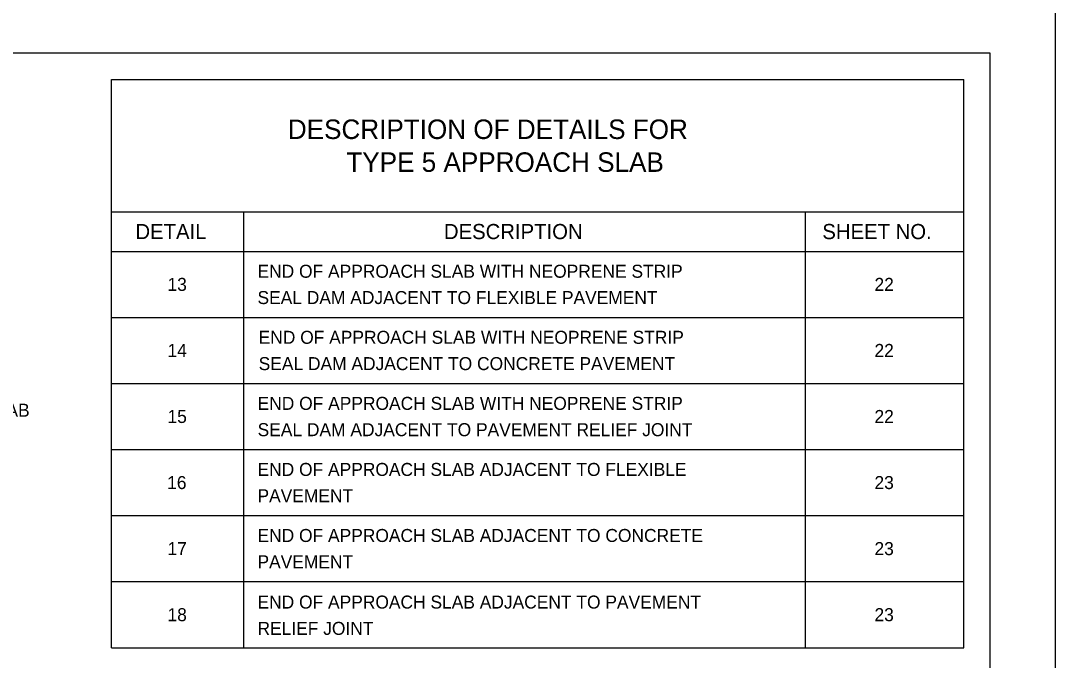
# Model space of a CAD drawing. Extents: x 636530 to 644067, y 294168 to 299122.
# Drawn here: x 640450.1 to 640688.8, y 294607.4 to 294755 of the extents above; entities that cross this region are included whole.
import ezdxf

# ---------------------------------------------------------------- set-up
doc = ezdxf.new("R2010")
doc.units = 0
doc.layers.add('1', color=7, linetype='Continuous')
doc.layers.add('PLT-BNDY', color=7, linetype='Continuous')

msp = doc.modelspace()

# ---------------------------------------------------------------- linework, layer by layer
at = {"layer": '1'}
for p, q in [((640673.78, 294747.48), (639887.78, 294747.48)), ((640673.78, 294183.48), (640673.78, 294747.48)), ((640471.09, 294741.38), (640667.69, 294741.38)), ((640471.09, 294610.32), (640471.09, 294741.38)), ((640667.69, 294610.32), (640667.69, 294741.38)), ((640471.09, 294710.9), (640667.69, 294710.9)), ((640501.57, 294610.32), (640501.57, 294710.9)), ((640631.11, 294710.9), (640631.11, 294610.32)), ((640471.09, 294701.76), (640667.69, 294701.76)), ((640471.09, 294686.52), (640667.69, 294686.52)), ((640471.09, 294671.28), (640667.69, 294671.28)), ((640471.09, 294656.04), (640667.69, 294656.04)), ((640471.09, 294640.8), (640667.69, 294640.8)), ((640471.09, 294625.56), (640667.69, 294625.56)), ((640471.09, 294610.32), (640667.69, 294610.32))]:
    msp.add_line(p, q, dxfattribs=at)
at = {"layer": 'PLT-BNDY'}
msp.add_lwpolyline([(639847.78, 294762.48), (640688.78, 294762.48), (640688.78, 294168.48), (639847.78, 294168.48)], close=True, dxfattribs=at)

# ---------------------------------------------------------------- texts
at = {"layer": '1'}
for s, height, p in [('DESCRIPTION OF DETAILS FOR', 4.5, (640511.74, 294727.68)), ('TYPE 5 APPROACH SLAB', 4.5, (640525.24, 294720.1)), ('DETAIL', 3.5, (640476.59, 294704.58)), ('DESCRIPTION', 3.5, (640547.75, 294704.58)), ('SHEET NO.', 3.5, (640635.04, 294704.58)), ('END OF APPROACH SLAB WITH NEOPRENE STRIP', 3, (640504.74, 294695.67)), ('13', 3, (640483.98, 294692.64)), ('22', 3, (640647.07, 294692.64)), ('SEAL DAM ADJACENT TO FLEXIBLE PAVEMENT', 3, (640504.74, 294689.6)), ('END OF APPROACH SLAB WITH NEOPRENE STRIP', 3, (640505.01, 294680.43)), ('14', 3, (640483.98, 294677.4)), ('22', 3, (640647.07, 294677.4)), ('SEAL DAM ADJACENT TO CONCRETE PAVEMENT', 3, (640505.01, 294674.36)), ('END OF APPROACH SLAB WITH NEOPRENE STRIP', 3, (640504.77, 294665.19)), ('APPROACH SLAB', 3, (640418.3, 294663.61)), ('15', 3, (640483.98, 294662.16)), ('22', 3, (640647.07, 294662.16)), ('SEAL DAM ADJACENT TO PAVEMENT RELIEF JOINT', 3, (640504.77, 294659.12)), ('END OF APPROACH SLAB ADJACENT TO FLEXIBLE', 3, (640504.74, 294649.95)), ('16', 3, (640483.9, 294646.92)), ('23', 3, (640647.07, 294646.92)), ('PAVEMENT', 3, (640504.74, 294643.88)), ('END OF APPROACH SLAB ADJACENT TO CONCRETE', 3, (640504.74, 294634.71)), ('17', 3, (640483.98, 294631.68)), ('23', 3, (640647.07, 294631.68)), ('PAVEMENT', 3, (640504.74, 294628.64)), ('END OF APPROACH SLAB ADJACENT TO PAVEMENT', 3, (640504.74, 294619.35)), ('18', 3, (640483.98, 294616.44)), ('23', 3, (640647.07, 294616.44)), ('RELIEF JOINT', 3, (640504.74, 294613.28))]:
    msp.add_text(s, height=height, dxfattribs=at).set_placement(p)

doc.saveas('drawing.dxf')
